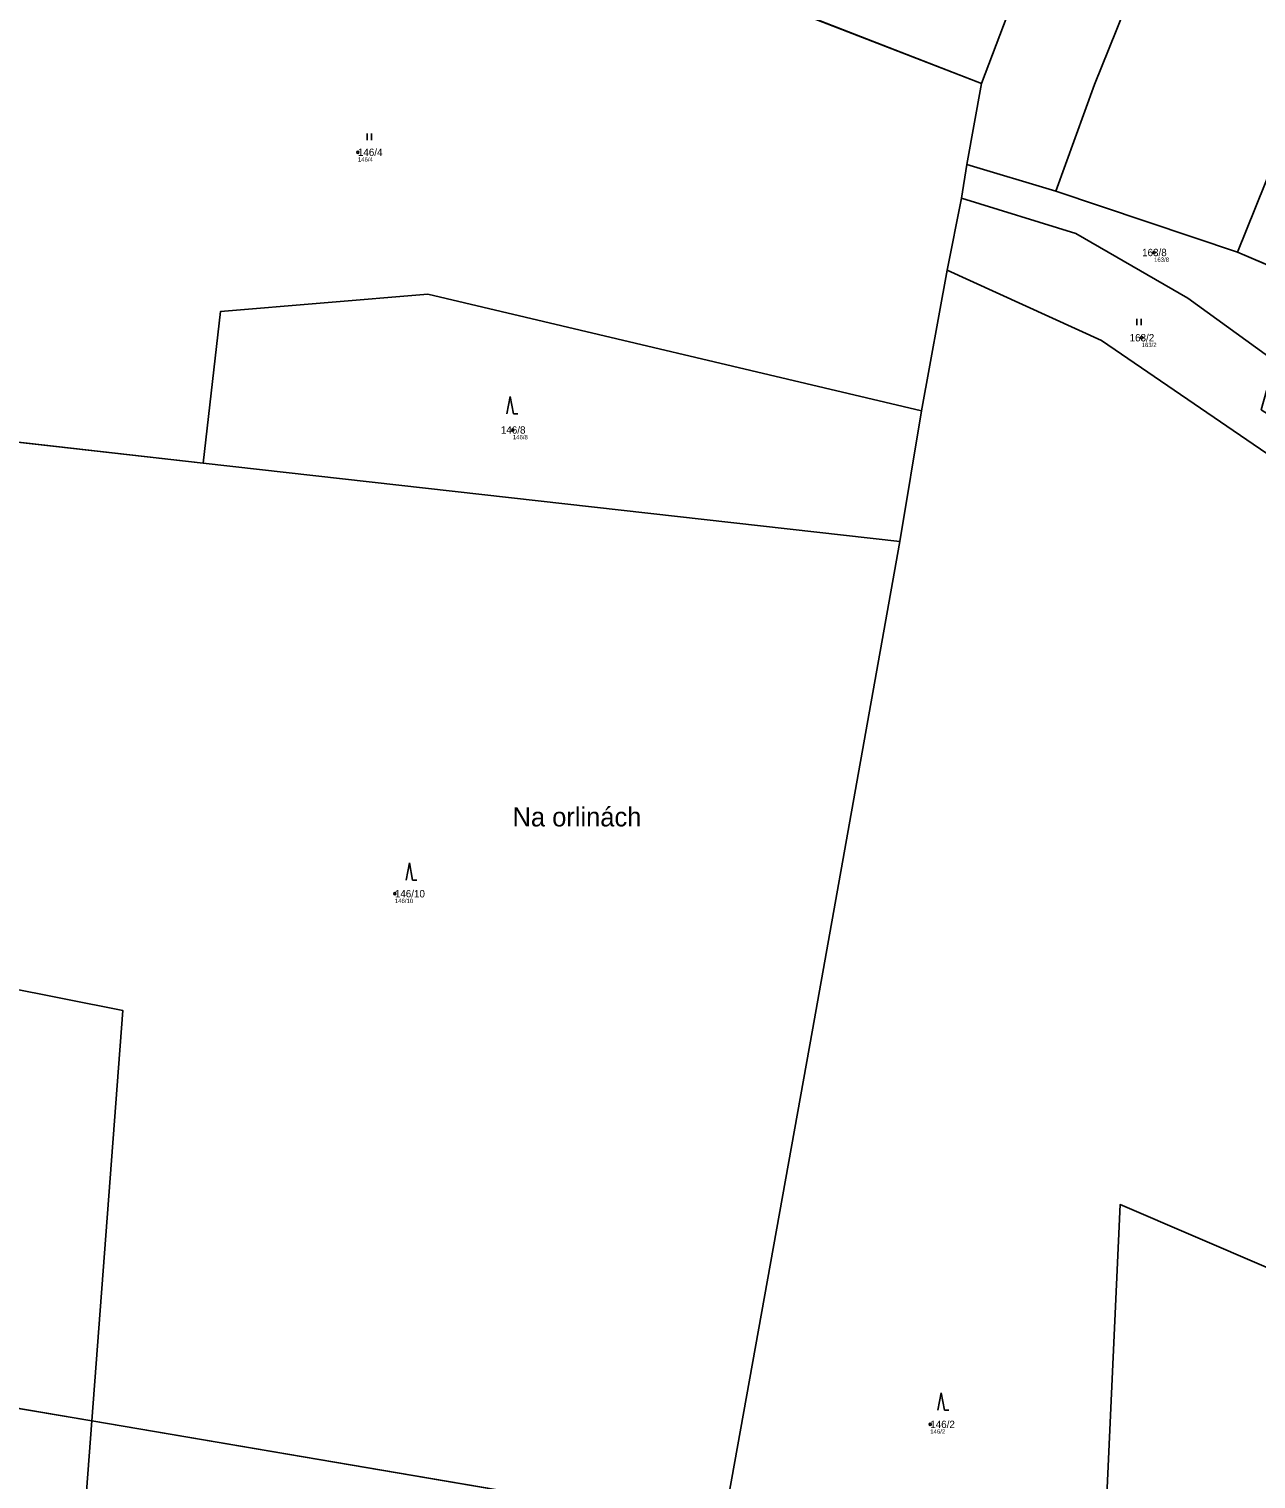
# Model space of a CAD drawing. Extents: x -767985 to -763816, y -1059600 to -1057360.
# Drawn here: x -766543.5 to -766260, y -1058832.2 to -1058497.3 of the extents above; entities that cross this region are included whole.
import ezdxf

# ---------------------------------------------------------------- set-up
doc = ezdxf.new("R2010")
doc.units = 0
for name, color, linetype in [('Definiční body', 7, 'Continuous'), ('Hranice parcel', 7, 'Continuous'), ('Parcelní čísla', 7, 'Continuous'), ('Polygon parcely', 7, 'Continuous'), ('Pop  PČ popisy', 7, 'Continuous'), ('Značky kultur', 7, 'Continuous')]:
    doc.layers.add(name, color=color, linetype=linetype)

msp = doc.modelspace()

# ---------------------------------------------------------------- linework, layer by layer
at = {"layer": 'Definiční body'}
for centre in [(-766467.54, -1058525.73994), (-766283.57, -1058548.88994), (-766286.45, -1058568.57994), (-766431.73, -1058589.87994), (-766459, -1058696.99994), (-766335.29, -1058819.56994)]:
    msp.add_circle(centre, 0.25, dxfattribs=at)
at = {"layer": 'Hranice parcel'}
for p, q in [((-766323.48, -1058509.87), (-766402.2, -1058479.21)), ((-766323.48, -1058509.87), (-766326.8, -1058528.57)), ((-766328.07, -1058536.37), (-766326.8, -1058528.57)), ((-766326.8, -1058528.57), (-766306.29, -1058534.69)), ((-766264.31, -1058548.78), (-766306.29, -1058534.69)), ((-766328.07, -1058536.37), (-766331.39, -1058552.99)), ((-766250.27, -1058554.82), (-766264.31, -1058548.78)), ((-766331.39, -1058552.99), (-766337.3, -1058585.5)), ((-766503.3, -1058597.54), (-766618.6, -1058584.47)), ((-766337.3, -1058585.5), (-766342.28, -1058615.61)), ((-766503.3, -1058597.54), (-766342.28, -1058615.61)), ((-766597.89, -1058807.06), (-766528.98, -1058818.77)), ((-766383.18, -1058843.53), (-766528.98, -1058818.77))]:
    msp.add_line(p, q, dxfattribs=at)
for points in [[(-766306.29, -1058534.69), (-766297.34, -1058510.12), (-766257.82, -1058412.17), (-766245.07, -1058376.23), (-766232.74, -1058341.71)], [(-766183.72, -1058343.65), (-766211.11, -1058416.66), (-766264.31, -1058548.78)], [(-766261.24, -1058348.38), (-766272.45, -1058374.41), (-766287.15, -1058410.73), (-766298.5, -1058444), (-766323.48, -1058509.87)], [(-766255.7, -1058573.98), (-766275.75, -1058559.47), (-766301.66, -1058544.49), (-766328.07, -1058536.37)], [(-766211.76, -1058626.58), (-766295.71, -1058569.25), (-766331.39, -1058552.99)], [(-766337.3, -1058585.5), (-766451.4, -1058558.51), (-766499.32, -1058562.54), (-766503.3, -1058597.54)], [(-766342.28, -1058615.61), (-766362.61, -1058728.92), (-766383.18, -1058843.53)], [(-766211.76, -1058626.58), (-766240.25, -1058790.7), (-766291.42, -1058768.8), (-766295.87, -1058866.16)], [(-766528.98, -1058818.77), (-766521.82, -1058724.01), (-766549.35, -1058718.51), (-766561.89, -1058705.49), (-766566.65, -1058678.11), (-766585.26, -1058673.13), (-766585.25, -1058653.94), (-766620.1, -1058632.62)], [(-766528.98, -1058818.77), (-766530.21, -1058835.1), (-766484.92, -1058865.4), (-766436.78, -1058903.8), (-766467.3, -1058954.08)]]:
    msp.add_lwpolyline(points, dxfattribs=at)
at = {"layer": 'Polygon parcely'}
for points in [[(-766232.74, -1058341.71), (-766245.07, -1058376.23), (-766257.82, -1058412.17), (-766297.34, -1058510.12), (-766306.29, -1058534.69), (-766264.31, -1058548.78), (-766211.11, -1058416.66), (-766183.72, -1058343.65), (-766189.66, -1058341.37), (-766201.31, -1058339.04)], [(-766287.15, -1058410.73), (-766298.5, -1058444), (-766323.48, -1058509.87), (-766326.8, -1058528.57), (-766306.29, -1058534.69), (-766297.34, -1058510.12), (-766257.82, -1058412.17), (-766245.07, -1058376.23), (-766232.74, -1058341.71), (-766261.24, -1058348.38), (-766272.45, -1058374.41)], [(-766264.31, -1058548.78), (-766250.27, -1058554.82), (-766234.65, -1058523.62), (-766166.97, -1058350.08), (-766183.72, -1058343.65), (-766211.11, -1058416.66)], [(-766287.18, -1058353.96), (-766321.47, -1058356.28), (-766353.63, -1058355.82), (-766402.2, -1058479.21), (-766323.48, -1058509.87), (-766298.5, -1058444), (-766287.15, -1058410.73), (-766272.45, -1058374.41), (-766261.24, -1058348.38)], [(-766508.57, -1058487.5), (-766527.46, -1058487.88), (-766561.16, -1058484.58), (-766617.45, -1058547.45), (-766618.6, -1058584.47), (-766503.3, -1058597.54), (-766499.32, -1058562.54), (-766451.4, -1058558.51), (-766337.3, -1058585.5), (-766331.39, -1058552.99), (-766328.07, -1058536.37), (-766326.8, -1058528.57), (-766323.48, -1058509.87), (-766402.2, -1058479.21), (-766423.21, -1058473.62), (-766477.87, -1058482.51)], [(-766255.7, -1058573.98), (-766250.27, -1058554.82), (-766264.31, -1058548.78), (-766306.29, -1058534.69), (-766326.8, -1058528.57), (-766328.07, -1058536.37), (-766301.66, -1058544.49), (-766275.75, -1058559.47)], [(-766275.75, -1058559.47), (-766301.66, -1058544.49), (-766328.07, -1058536.37), (-766331.39, -1058552.99), (-766295.71, -1058569.25), (-766211.76, -1058626.58), (-766190.92, -1058631.06), (-766208.62, -1058614.63), (-766223.37, -1058606.85), (-766232.59, -1058601.99), (-766258.8, -1058585.21), (-766255.7, -1058573.98)], [(-766414.42, -1059025.94), (-766275.96, -1059094.12), (-766230.65, -1059105.14), (-766173.04, -1059080.96), (-766121.91, -1059049.2), (-766045.16, -1058994.51), (-766083.75, -1058956.81), (-766100.88, -1058950.86), (-766125.89, -1058944.9), (-766144.11, -1058934.09), (-766179.37, -1058898.45), (-766255.4, -1058872.06), (-766296.01, -1058869.17), (-766295.87, -1058866.16), (-766291.42, -1058768.8), (-766240.25, -1058790.7), (-766211.76, -1058626.58), (-766295.71, -1058569.25), (-766331.39, -1058552.99), (-766337.3, -1058585.5), (-766342.28, -1058615.61), (-766362.61, -1058728.92), (-766383.18, -1058843.53), (-766412.33, -1059013.73)], [(-766499.32, -1058562.54), (-766503.3, -1058597.54), (-766342.28, -1058615.61), (-766337.3, -1058585.5), (-766451.4, -1058558.51)], [(-766620.1, -1058632.62), (-766585.25, -1058653.94), (-766585.26, -1058673.13), (-766566.65, -1058678.11), (-766561.89, -1058705.49), (-766549.35, -1058718.51), (-766521.82, -1058724.01), (-766528.98, -1058818.77), (-766383.18, -1058843.53), (-766362.61, -1058728.92), (-766342.28, -1058615.61), (-766503.3, -1058597.54), (-766618.6, -1058584.47)], [(-766253.94, -1058868.83), (-766176.76, -1058895.38), (-766140.7, -1058932.02), (-766123.69, -1058942.12), (-766105.38, -1058945.95), (-766081.08, -1058953.43), (-766041.83, -1058991.11), (-766024.21, -1058996.57), (-766030.81, -1058910.26), (-766036.35, -1058836.05), (-766043.51, -1058817.88), (-766061.32, -1058787.45), (-766086.92, -1058748.74), (-766105.2, -1058705.47), (-766133.16, -1058676.71), (-766190.92, -1058631.06), (-766211.76, -1058626.58), (-766240.25, -1058790.7), (-766291.42, -1058768.8), (-766295.87, -1058866.16)], [(-766604.44, -1058768.25), (-766598.75, -1058795.61), (-766597.89, -1058807.06), (-766528.98, -1058818.77), (-766521.82, -1058724.01), (-766549.35, -1058718.51), (-766561.89, -1058705.49), (-766566.65, -1058678.11), (-766585.26, -1058673.13), (-766585.25, -1058653.94), (-766620.1, -1058632.62), (-766622.28, -1058702.97)], [(-766642.66, -1059107.96), (-766609.43, -1059113.69), (-766580.44, -1059110.55), (-766567.89, -1059152.89), (-766547.74, -1059035.74), (-766527.78, -1058919.74), (-766467.3, -1058954.08), (-766436.78, -1058903.8), (-766484.92, -1058865.4), (-766530.21, -1058835.1), (-766528.98, -1058818.77), (-766597.89, -1058807.06), (-766596.99, -1058818.96), (-766598.12, -1058820.24), (-766656.1, -1058885.58), (-766711.95, -1058920.49), (-766678.98, -1058914.98), (-766654.29, -1058925.95), (-766674.06, -1058985.88), (-766687.94, -1059029.34), (-766700.65, -1059082.39), (-766702.39, -1059098.48)], [(-766528.98, -1058818.77), (-766530.21, -1058835.1), (-766484.92, -1058865.4), (-766436.78, -1058903.8), (-766467.3, -1058954.08), (-766457.48, -1058981.2), (-766412.33, -1059013.73), (-766383.18, -1058843.53)]]:
    msp.add_lwpolyline(points, close=True, dxfattribs=at)
at = {"layer": 'Značky kultur'}
for p, q in [((-766465.361, -1058522.94), (-766465.361, -1058521.44)), ((-766464.36, -1058522.94), (-766464.36, -1058521.44)), ((-766287.581, -1058565.69), (-766287.581, -1058564.19)), ((-766286.58, -1058565.69), (-766286.58, -1058564.19)), ((-766432.36, -1058582.17), (-766433.11, -1058586.17)), ((-766431.61, -1058586.17), (-766432.36, -1058582.17)), ((-766431.61, -1058586.17), (-766430.614, -1058586.17)), ((-766455.65, -1058689.9), (-766456.4, -1058693.9)), ((-766454.9, -1058693.9), (-766455.65, -1058689.9)), ((-766454.9, -1058693.9), (-766453.904, -1058693.9)), ((-766332.75, -1058812.31), (-766333.5, -1058816.31)), ((-766332, -1058816.31), (-766332.75, -1058812.31)), ((-766332, -1058816.31), (-766331.004, -1058816.31))]:
    msp.add_line(p, q, dxfattribs=at)

# ---------------------------------------------------------------- texts
at = {"layer": 'Definiční body'}
for s, p in [('146/4', (-766467.54, -1058527.896)), ('163/8', (-766283.57, -1058551.046)), ('163/2', (-766286.45, -1058570.736)), ('146/8', (-766431.73, -1058592.036)), ('146/10', (-766459, -1058699.156)), ('146/2', (-766335.29, -1058821.726))]:
    msp.add_text(s, height=0.999996, dxfattribs=at).set_placement(p)
at = {"layer": 'Parcelní čísla'}
for s, p in [('146/4', (-766467.54, -1058526.59)), ('163/8', (-766286.343, -1058549.74)), ('163/2', (-766289.223, -1058569.43)), ('146/8', (-766434.503, -1058590.73)), ('146/10', (-766459, -1058697.85)), ('146/2', (-766335.29, -1058820.42))]:
    msp.add_text(s, height=1.699998, dxfattribs=at).set_placement(p)
at = {"layer": 'Pop  PČ popisy'}
msp.add_text('Na orlinách', height=4.399998, dxfattribs=at).set_placement((-766431.8, -1058681.46))

doc.saveas('drawing.dxf')
